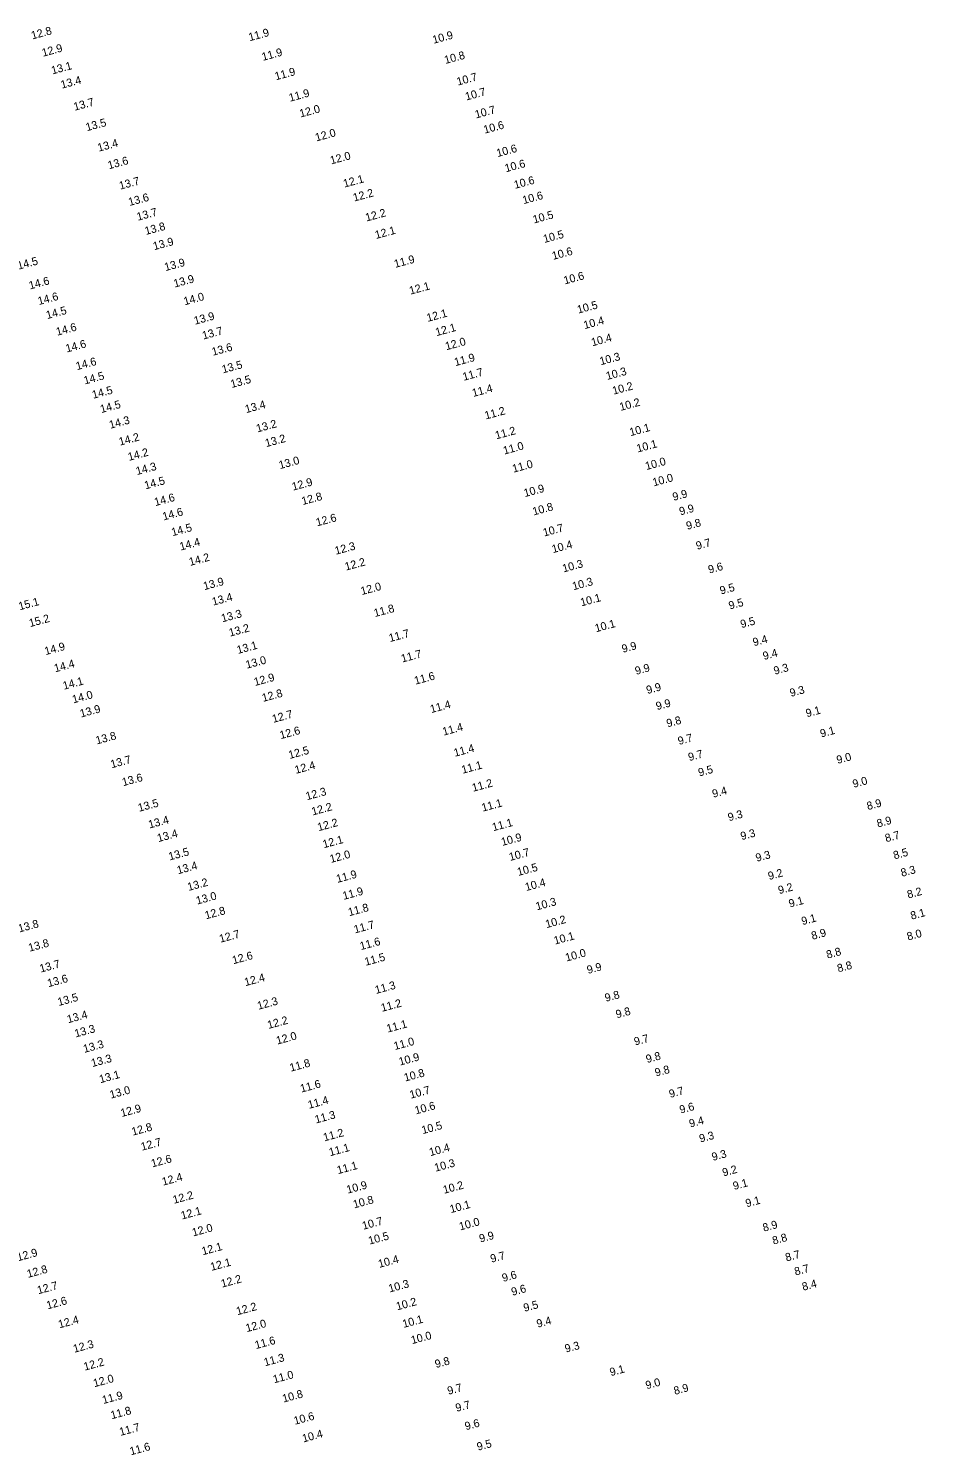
# Model space of a CAD drawing. Extents: x 988130 to 1132882, y 654656 to 841453.
# Drawn here: x 1106670.3 to 1106950.4, y 697401.1 to 697845.8 of the extents above; entities that cross this region are included whole.
import ezdxf

# ---------------------------------------------------------------- set-up
doc = ezdxf.new("R2010")
doc.units = 0
doc.layers.add('V-TOPO-SOUN', color=7, linetype='Continuous')

msp = doc.modelspace()

# ---------------------------------------------------------------- texts
at = {"layer": 'V-TOPO-SOUN'}
for s, p in [('12.8 ', (1106671.47, 697842.34)), ('11.9 ', (1106739.34, 697841.78)), ('10.9 ', (1106796.78, 697840.98)), ('12.9 ', (1106674.81, 697836.93)), ('13.1 ', (1106677.74, 697831.4)), ('11.9 ', (1106743.47, 697835.64)), ('10.8 ', (1106800.48, 697834.67)), ('13.4 ', (1106680.68, 697826.94)), ('11.9 ', (1106747.53, 697829.57)), ('10.7 ', (1106804.34, 697827.91)), ('11.9 ', (1106751.94, 697822.87)), ('10.7 ', (1106807, 697823.25)), ('13.7 ', (1106684.7, 697820.06)), ('13.5 ', (1106688.5, 697813.66)), ('12.0 ', (1106755.24, 697817.94)), ('10.7 ', (1106810.04, 697817.64)), ('12.0 ', (1106760.16, 697810.47)), ('10.6 ', (1106812.72, 697812.89)), ('13.4 ', (1106692.18, 697807.26)), ('10.6 ', (1106816.75, 697805.57)), ('13.6 ', (1106695.38, 697801.76)), ('12.0 ', (1106764.8, 697803.29)), ('10.6 ', (1106819.36, 697800.83)), ('12.1 ', (1106768.92, 697796.04)), ('13.7 ', (1106698.91, 697795.39)), ('12.2 ', (1106771.96, 697791.67)), ('10.6 ', (1106822.22, 697795.65)), ('13.6 ', (1106701.81, 697790.29)), ('10.6 ', (1106824.88, 697790.87)), ('13.7 ', (1106704.42, 697785.68)), ('12.2 ', (1106775.82, 697785.44)), ('10.5 ', (1106828.13, 697784.83)), ('13.8 ', (1106706.93, 697781.24)), ('12.1 ', (1106778.82, 697779.99)), ('10.5 ', (1106831.37, 697778.74)), ('13.9 ', (1106709.51, 697776.47)), ('10.6 ', (1106834.11, 697773.45)), ('14.5 ', (1106667.15, 697770.39)), ('13.9 ', (1106713.06, 697769.95)), ('11.9 ', (1106784.79, 697770.95)), ('13.9 ', (1106715.93, 697764.81)), ('10.6 ', (1106837.74, 697765.78)), ('14.6 ', (1106670.75, 697764.22)), ('12.1 ', (1106789.53, 697762.59)), ('14.6 ', (1106673.52, 697759.34)), ('14.0 ', (1106719.06, 697759.27)), ('10.5 ', (1106841.95, 697756.66)), ('14.5 ', (1106676.11, 697754.95)), ('13.9 ', (1106722.28, 697753.2)), ('12.1 ', (1106794.95, 697754.09)), ('10.4 ', (1106843.95, 697751.82)), ('14.6 ', (1106679.22, 697749.75)), ('13.7 ', (1106724.88, 697748.56)), ('12.1 ', (1106797.69, 697749.62)), ('14.6 ', (1106682.22, 697744.51)), ('13.6 ', (1106727.87, 697743.5)), ('12.0 ', (1106800.76, 697745.22)), ('10.4 ', (1106846.36, 697746.45)), ('14.6 ', (1106685.42, 697739)), ('13.5 ', (1106731.02, 697738)), ('11.9 ', (1106803.59, 697740.25)), ('10.3 ', (1106848.97, 697740.53)), ('14.5 ', (1106687.86, 697734.52)), ('11.7 ', (1106806.2, 697735.68)), ('10.3 ', (1106850.97, 697735.93)), ('14.5 ', (1106690.48, 697730.05)), ('13.5 ', (1106733.71, 697733.42)), ('11.4 ', (1106809.15, 697730.62)), ('10.2 ', (1106852.96, 697731.33)), ('14.5 ', (1106693.01, 697725.59)), ('13.4 ', (1106738.25, 697725.57)), ('10.2 ', (1106855.18, 697726.27)), ('14.3 ', (1106695.81, 697720.68)), ('11.2 ', (1106813.07, 697723.58)), ('13.2 ', (1106741.74, 697719.54)), ('11.2 ', (1106816.35, 697717.38)), ('10.1 ', (1106858.29, 697718.37)), ('14.2 ', (1106698.83, 697715.4)), ('13.2 ', (1106744.51, 697714.95)), ('11.0 ', (1106818.84, 697712.62)), ('10.1 ', (1106860.52, 697713.27)), ('14.2 ', (1106701.66, 697710.65)), ('13.0 ', (1106748.8, 697708.08)), ('11.0 ', (1106821.71, 697706.96)), ('10.0 ', (1106863.23, 697707.78)), ('14.3 ', (1106704.16, 697706.22)), ('10.0 ', (1106865.51, 697702.69)), ('14.5 ', (1106706.81, 697701.75)), ('12.9 ', (1106752.89, 697701.35)), ('10.9 ', (1106825.28, 697699.34)), ('14.6 ', (1106709.9, 697696.52)), ('12.8 ', (1106755.91, 697696.85)), ('10.8 ', (1106828.03, 697693.6)), ('9.9', (1106871.75, 697698.16)), ('14.6 ', (1106712.47, 697692.03)), ('12.6 ', (1106760.39, 697690.19)), ('9.9', (1106873.84, 697693.61)), ('14.5 ', (1106715.25, 697687.11)), ('10.7 ', (1106831.29, 697687)), ('9.8', (1106876, 697689.1)), ('14.4 ', (1106717.8, 697682.63)), ('12.3 ', (1106766.26, 697681.32)), ('10.4 ', (1106834.06, 697681.83)), ('9.7', (1106879.07, 697682.88)), ('14.2 ', (1106720.75, 697677.83)), ('12.2 ', (1106769.4, 697676.36)), ('10.3 ', (1106837.35, 697675.79)), ('9.6', (1106882.87, 697675.44)), ('13.9 ', (1106725.2, 697670.26)), ('12.0 ', (1106774.35, 697668.72)), ('10.3 ', (1106840.45, 697670.22)), ('9.5', (1106886.52, 697668.89)), ('15.1 ', (1106667.51, 697663.97)), ('13.4 ', (1106727.93, 697665.41)), ('10.1 ', (1106842.95, 697665.19)), ('9.5', (1106889.27, 697664.2)), ('15.2 ', (1106670.78, 697658.71)), ('13.3 ', (1106730.81, 697660.21)), ('11.8 ', (1106778.45, 697661.85)), ('9.5', (1106892.93, 697658.38)), ('13.2 ', (1106733.2, 697655.73)), ('11.7 ', (1106783.15, 697654.04)), ('10.1 ', (1106847.49, 697657.1)), ('14.9 ', (1106675.62, 697649.96)), ('13.1 ', (1106735.67, 697650.32)), ('9.9', (1106855.89, 697650.67)), ('9.4', (1106896.8, 697652.73)), ('14.4 ', (1106678.61, 697644.58)), ('13.0 ', (1106738.44, 697645.71)), ('11.7 ', (1106786.98, 697647.64)), ('9.4', (1106899.94, 697648.43)), ('12.9 ', (1106741.02, 697640.32)), ('11.6 ', (1106791.1, 697640.73)), ('9.9', (1106860.02, 697643.78)), ('9.3', (1106903.34, 697643.83)), ('14.1 ', (1106681.34, 697639.14)), ('9.9', (1106863.55, 697637.8)), ('9.3', (1106908.35, 697636.91)), ('14.0 ', (1106684.28, 697634.88)), ('12.8 ', (1106743.54, 697635.35)), ('11.4 ', (1106796.05, 697631.85)), ('9.9', (1106866.56, 697632.77)), ('13.9 ', (1106686.68, 697630.46)), ('12.7 ', (1106746.72, 697628.79)), ('9.8', (1106869.84, 697627.39)), ('9.1', (1106913.35, 697630.53)), ('12.6 ', (1106749.06, 697623.71)), ('11.4 ', (1106799.9, 697624.8)), ('9.1', (1106917.83, 697624.21)), ('13.8 ', (1106691.61, 697622.05)), ('11.4 ', (1106803.42, 697618.19)), ('9.7', (1106873.41, 697621.88)), ('13.7 ', (1106696.24, 697614.61)), ('12.5 ', (1106751.81, 697617.51)), ('9.7', (1106876.63, 697616.84)), ('9.0', (1106922.96, 697615.97)), ('13.6 ', (1106699.85, 697609.01)), ('12.4 ', (1106753.77, 697612.86)), ('11.1 ', (1106805.85, 697612.89)), ('9.5', (1106879.76, 697612.04)), ('12.3 ', (1106757.2, 697604.62)), ('11.2 ', (1106809.12, 697607.27)), ('9.4', (1106884.13, 697605.38)), ('9.0', (1106927.98, 697608.48)), ('13.5 ', (1106704.81, 697601.01)), ('11.1 ', (1106812.12, 697601.05)), ('8.9', (1106932.39, 697601.53)), ('13.4 ', (1106708.06, 697595.78)), ('12.2 ', (1106759.02, 697599.86)), ('9.3', (1106889.03, 697598.04)), ('13.4 ', (1106710.81, 697591.53)), ('12.2 ', (1106760.84, 697594.94)), ('11.1 ', (1106815.41, 697594.94)), ('9.3', (1106892.98, 697592.14)), ('8.9', (1106935.51, 697596.1)), ('12.1 ', (1106762.49, 697589.62)), ('10.9 ', (1106818.23, 697590.34)), ('8.7', (1106938.1, 697591.51)), ('13.5 ', (1106714.35, 697585.8)), ('12.0 ', (1106764.7, 697585.02)), ('10.7 ', (1106820.68, 697585.65)), ('9.3', (1106897.7, 697585.38)), ('8.5', (1106940.69, 697586.14)), ('13.4 ', (1106716.96, 697581.48)), ('11.9 ', (1106766.74, 697578.79)), ('10.5 ', (1106823.22, 697580.96)), ('9.2', (1106901.57, 697579.68)), ('8.3', (1106943.03, 697580.69)), ('13.2 ', (1106720.25, 697576.28)), ('11.9 ', (1106768.72, 697573.49)), ('10.4 ', (1106825.69, 697576.24)), ('9.2', (1106904.71, 697575.26)), ('8.2', (1106945, 697573.91)), ('13.0 ', (1106722.94, 697572.01)), ('10.3 ', (1106829.02, 697570.21)), ('9.1', (1106908.03, 697571.06)), ('12.8 ', (1106725.69, 697567.41)), ('11.8 ', (1106770.44, 697568.39)), ('10.2 ', (1106832.05, 697564.65)), ('9.1', (1106911.99, 697565.59)), ('8.1', (1106946.06, 697567.28)), ('13.8 ', (1106667.39, 697563.3)), ('12.7 ', (1106730.2, 697560.09)), ('11.7 ', (1106772.23, 697563.01)), ('8.9', (1106915.09, 697561.01)), ('8.0', (1106944.95, 697560.79)), ('13.8 ', (1106670.59, 697557.28)), ('11.6 ', (1106774.08, 697557.79)), ('10.1 ', (1106834.67, 697559.5)), ('12.6 ', (1106734.25, 697553.38)), ('11.5 ', (1106775.59, 697552.89)), ('10.0 ', (1106838.27, 697554.21)), ('8.8', (1106919.78, 697555.11)), ('13.7 ', (1106674.09, 697550.76)), ('9.9', (1106845.01, 697550.35)), ('8.8', (1106923.18, 697550.84)), ('13.6 ', (1106676.51, 697546.2)), ('12.4 ', (1106738.03, 697546.52)), ('11.3 ', (1106778.82, 697544.09)), ('13.5 ', (1106679.71, 697540.33)), ('12.3 ', (1106742.07, 697539.15)), ('11.2 ', (1106780.68, 697538.51)), ('9.8', (1106850.59, 697541.63)), ('13.4 ', (1106682.65, 697534.93)), ('9.8', (1106854.01, 697536.47)), ('13.3 ', (1106685, 697530.5)), ('12.2 ', (1106745.22, 697533.16)), ('11.1 ', (1106782.44, 697532.01)), ('13.3 ', (1106687.71, 697525.68)), ('12.0 ', (1106747.96, 697528.27)), ('11.0 ', (1106784.68, 697526.56)), ('9.7', (1106859.72, 697527.97)), ('13.3 ', (1106690.2, 697521.25)), ('10.9 ', (1106786.26, 697521.69)), ('9.8', (1106863.44, 697522.5)), ('13.1 ', (1106692.72, 697516.2)), ('11.8 ', (1106752.17, 697519.8)), ('10.8 ', (1106787.88, 697516.71)), ('9.8', (1106866.23, 697518.27)), ('13.0 ', (1106695.98, 697511.37)), ('11.6 ', (1106755.48, 697513.27)), ('10.7 ', (1106789.64, 697511.36)), ('9.7', (1106870.65, 697511.6)), ('11.4 ', (1106757.88, 697508.2)), ('12.9 ', (1106699.38, 697505.64)), ('11.3 ', (1106760.05, 697503.62)), ('10.6 ', (1106791.25, 697506.46)), ('9.6', (1106873.92, 697506.69)), ('12.8 ', (1106702.82, 697499.81)), ('11.2 ', (1106762.66, 697498.03)), ('10.5 ', (1106793.39, 697500.29)), ('9.4', (1106876.92, 697502.34)), ('12.7 ', (1106705.71, 697495.11)), ('10.4 ', (1106795.76, 697493.41)), ('9.3', (1106880.09, 697497.66)), ('12.6 ', (1106708.92, 697489.89)), ('11.1 ', (1106764.46, 697493.39)), ('9.3', (1106883.99, 697491.92)), ('11.1 ', (1106766.94, 697487.78)), ('10.3 ', (1106797.38, 697488.54)), ('9.2', (1106887.3, 697487.06)), ('12.4 ', (1106712.31, 697484.19)), ('10.9 ', (1106769.94, 697481.69)), ('10.2 ', (1106800.06, 697481.65)), ('9.1', (1106890.62, 697482.84)), ('12.2 ', (1106715.7, 697478.52)), ('10.8 ', (1106771.98, 697477.08)), ('9.1', (1106894.53, 697477.41)), ('12.1 ', (1106718.21, 697473.61)), ('10.1 ', (1106802.17, 697475.61)), ('12.0 ', (1106721.71, 697468.32)), ('10.7 ', (1106774.83, 697470.41)), ('10.0 ', (1106805.09, 697470.2)), ('8.9', (1106899.91, 697469.8)), ('12.1 ', (1106724.71, 697462.46)), ('10.5 ', (1106776.75, 697465.76)), ('9.9', (1106811.37, 697466.41)), ('8.8', (1106902.92, 697465.78)), ('12.9 ', (1106667.01, 697460.57)), ('10.4 ', (1106779.83, 697458.5)), ('9.7', (1106814.86, 697460.12)), ('8.7', (1106906.97, 697460.5)), ('12.8 ', (1106670.13, 697455.38)), ('12.1 ', (1106727.42, 697457.56)), ('9.6', (1106818.49, 697454.11)), ('8.7', (1106909.8, 697456.11)), ('12.7 ', (1106673.33, 697450.26)), ('12.2 ', (1106730.73, 697452.33)), ('10.3 ', (1106783.04, 697450.81)), ('9.6', (1106821.4, 697449.78)), ('8.4', (1106912.19, 697451.34)), ('12.6 ', (1106676.23, 697445.54)), ('10.2 ', (1106785.41, 697445.23)), ('12.2 ', (1106735.5, 697443.7)), ('9.5', (1106825.19, 697444.78)), ('12.4 ', (1106679.92, 697439.61)), ('12.0 ', (1106738.45, 697438.42)), ('10.1 ', (1106787.41, 697439.75)), ('9.4', (1106829.29, 697439.8)), ('12.3 ', (1106684.58, 697431.98)), ('11.6 ', (1106741.31, 697433.13)), ('10.0 ', (1106790.07, 697434.67)), ('9.3', (1106838.1, 697432.01)), ('11.3 ', (1106744.12, 697427.75)), ('9.8', (1106797.53, 697427.2)), ('12.2 ', (1106687.84, 697426.39)), ('11.0 ', (1106746.98, 697422.43)), ('9.1', (1106852.13, 697424.67)), ('12.0 ', (1106690.84, 697421.21)), ('9.7', (1106801.43, 697418.85)), ('9.0', (1106863.32, 697420.57)), ('8.9', (1106872.12, 697418.83)), ('11.9 ', (1106693.65, 697415.97)), ('10.8 ', (1106749.9, 697416.41)), ('11.8 ', (1106696.27, 697411.21)), ('10.6 ', (1106753.46, 697409.47)), ('9.7', (1106803.97, 697413.51)), ('11.7 ', (1106699, 697406)), ('9.6', (1106806.87, 697407.77)), ('11.6 ', (1106702.23, 697399.94)), ('10.4 ', (1106756.11, 697403.95)), ('9.5', (1106810.64, 697401.37))]:
    msp.add_text(s, height=2.5, rotation=15, dxfattribs=at).set_placement(p)

doc.saveas('drawing.dxf')
